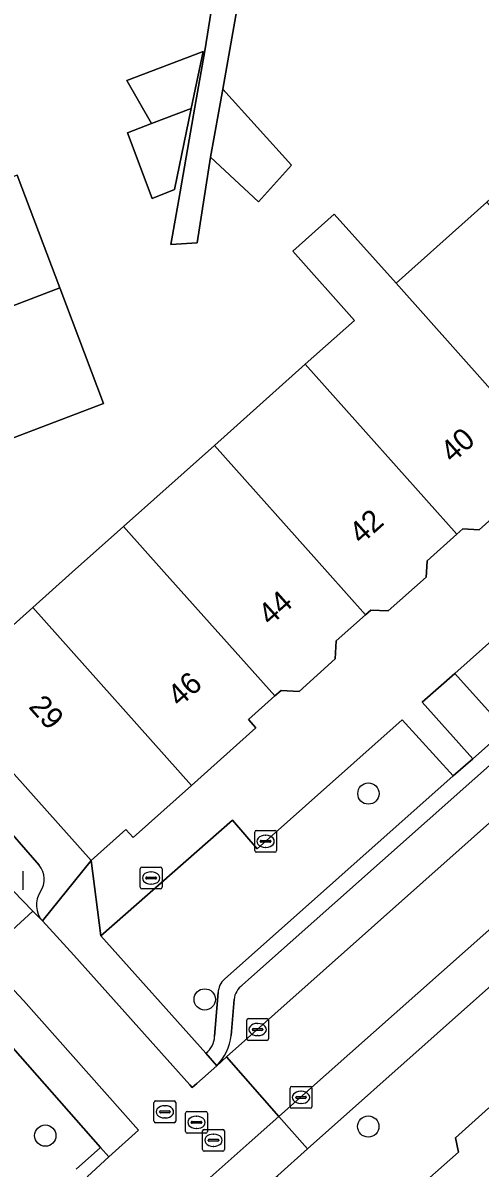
# Model space of a CAD drawing. Extents: x 159960 to 160866, y 382700 to 383354.
# Drawn here: x 160452.4 to 160473.4, y 382972.6 to 383025.2 of the extents above; entities that cross this region are included whole.
import ezdxf

# ---------------------------------------------------------------- set-up
doc = ezdxf.new("R2010")
doc.units = 0
for name, color, linetype in [('IMGEO_Boom', 7, 'Continuous'), ('IMGEO_Brandkraan', 7, 'Continuous'), ('IMGEO_Erf', 7, 'Continuous'), ('IMGEO_Groenvoorziening', 7, 'Continuous'), ('IMGEO_Kolk', 7, 'Continuous'), ('IMGEO_Pand', 7, 'Continuous'), ('IMGEO_Pand_nummerreeks', 7, 'Continuous'), ('IMGEO_Parkeervlak_open', 7, 'Continuous'), ('IMGEO_Rijbaan_lokaal_open', 7, 'Continuous'), ('IMGEO_Rioolput', 7, 'Continuous'), ('IMGEO_Voetpad_open', 7, 'Continuous')]:
    doc.layers.add(name, color=color, linetype=linetype)

msp = doc.modelspace()

# ---------------------------------------------------------------- linework, layer by layer
at = {"layer": 'IMGEO_Boom'}
for centre in [(160468.298, 382989.833), (160460.78, 382980.38), (160468.289, 382974.548), (160453.46, 382974.129)]:
    msp.add_circle(centre, 0.489, dxfattribs=at)
at = {"layer": 'IMGEO_Brandkraan'}
for p, q in [((160457.819, 382985.529), (160457.819, 382986.381)), ((160457.894, 382986.455), (160458.746, 382986.455)), ((160458.307, 382986.235), (160458.332, 382986.235)), ((160458.82, 382986.381), (160458.82, 382985.529)), ((160458.078, 382985.949), (160458.078, 382985.961)), ((160458.516, 382985.912), (160458.118, 382985.912)), ((160458.121, 382985.998), (160458.519, 382985.998)), ((160458.562, 382985.961), (160458.562, 382985.949)), ((160458.746, 382985.455), (160457.894, 382985.455)), ((160458.33, 382985.675), (160458.305, 382985.675))]:
    msp.add_line(p, q, dxfattribs=at)
for points in [[(160457.819, 382985.529), (160457.819, 382986.381)], [(160457.894, 382986.455), (160458.746, 382986.455)], [(160458.82, 382986.381), (160458.82, 382985.529)], [(160458.746, 382985.455), (160457.894, 382985.455)]]:
    msp.add_lwpolyline(points, dxfattribs=at)
for centre, radius, start, end in [((160457.896, 382986.379), 0.0765, 91.552, 178.448), ((160457.896, 382986.379), 0.0765, 91.552, 178.448), ((160458.744, 382986.379), 0.0765, 1.552, 88.448), ((160458.744, 382986.379), 0.0765, 1.552, 88.448), ((160458.118, 382985.958), 0.0403, 85.8775, 175.7526), ((160458.115, 382985.948), 0.0366, 178.938, 274.7102), ((160458.519, 382985.955), 0.043, 264.8664, 352.4533), ((160458.523, 382985.96), 0.0386, 1.7309, 96.639), ((160457.896, 382985.531), 0.0765, 181.552, 268.448), ((160457.896, 382985.531), 0.0765, 181.552, 268.448), ((160458.744, 382985.531), 0.0765, 271.552, 358.448), ((160458.744, 382985.531), 0.0765, 271.552, 358.448)]:
    msp.add_arc(centre, radius, start, end, dxfattribs=at)
for centre, major_axis, ratio, start_param, end_param in [((160458.306, 382985.955), (-0.387, 0.002), 0.722429, 4.712389, 7.853982), ((160458.331, 382985.955), (-0.39, 0.002), 0.717154, 1.570796, 4.712389)]:
    msp.add_ellipse(centre, major_axis=major_axis, ratio=ratio, start_param=start_param, end_param=end_param, dxfattribs=at)
at = {"layer": 'IMGEO_Erf'}
for points in [[(160462.843, 383029.109), (160461.606, 383022.164), (160464.771, 383018.678), (160463.25, 383016.999), (160461.049, 383019.041), (160460.435, 383015.113), (160459.222, 383015.036), (160459.586, 383017.105), (160460.33, 383021.347), (160460.783, 383023.925), (160461.365, 383027.576)], [(160450.633, 382996.373), (160452.881, 382998.377), (160454.7, 383000), (160457.051, 383002.096), (160461.222, 383005.815), (160465.393, 383009.535), (160467.657, 383011.554), (160464.819, 383014.734), (160466.724, 383016.435), (160469.563, 383013.254), (160473.734, 383016.973), (160477.904, 383020.692), (160482.075, 383024.411), (160486.246, 383028.13)], [(160452.164, 383018.215), (160454.124, 383013.044), (160456.136, 383007.733), (160446.472, 383004.071)]]:
    msp.add_lwpolyline(points, dxfattribs=at)
msp.add_lwpolyline([(160460.159, 383021.282), (160459.387, 383017.566), (160458.361, 383017.152), (160457.241, 383020.162), (160458.338, 383020.583), (160457.197, 383022.564), (160460.702, 383023.894)], close=True, dxfattribs=at)
at = {"layer": 'IMGEO_Groenvoorziening'}
for points in [[(160474.59, 382992.75), (160482.761, 383000), (160485.102, 383002.076), (160482.758, 383004.695), (160477.483, 383000), (160472.257, 382995.35)], [(160474.59, 382992.75), (160472.257, 382995.35), (160470.763, 382994.02), (160473.094, 382991.423)]]:
    msp.add_lwpolyline(points, close=True, dxfattribs=at)
for points in [[(160461.694, 382981.312), (160472.183, 382990.64), (160469.841, 382993.212), (160463.189, 382987.295), (160462.054, 382988.61), (160456.003, 382983.306), (160460.829, 382977.911)], [(160461.231, 382978.691), (160461.397, 382980.692)], [(160454.878, 382972.594), (160455.993, 382973.59), (160451.169, 382979.053), (160442.137, 382971.085), (160443.298, 382969.743), (160440.393, 382967.141), (160442.743, 382964.499), (160451.375, 382972.166)]]:
    msp.add_lwpolyline(points, dxfattribs=at)
for centre, radius, start, end in [((160462.248, 382980.665), 0.851, 130.5948, 178.2133), ((160460.259, 382978.698), 0.972, 305.9016, 359.5667)]:
    msp.add_arc(centre, radius, start, end, dxfattribs=at)
at = {"layer": 'IMGEO_Kolk'}
for p, q in [((160463.074, 382987.214), (160463.074, 382988.066)), ((160463.149, 382988.14), (160464.001, 382988.14)), ((160463.562, 382987.92), (160463.587, 382987.92)), ((160464.075, 382988.066), (160464.075, 382987.214)), ((160463.333, 382987.634), (160463.333, 382987.646)), ((160463.771, 382987.597), (160463.373, 382987.597)), ((160463.376, 382987.683), (160463.774, 382987.683)), ((160463.585, 382987.36), (160463.56, 382987.36)), ((160463.817, 382987.646), (160463.817, 382987.634)), ((160464.001, 382987.14), (160463.149, 382987.14)), ((160452.431, 382986.269), (160452.431, 382985.417)), ((160462.708, 382978.573), (160462.708, 382979.425)), ((160462.783, 382979.499), (160463.635, 382979.499)), ((160463.709, 382979.425), (160463.709, 382978.573)), ((160462.967, 382978.993), (160462.967, 382979.005)), ((160463.405, 382978.956), (160463.007, 382978.956)), ((160463.01, 382979.042), (160463.408, 382979.042)), ((160463.196, 382979.279), (160463.221, 382979.279)), ((160463.451, 382979.005), (160463.451, 382978.993)), ((160463.635, 382978.499), (160462.783, 382978.499)), ((160463.219, 382978.719), (160463.194, 382978.719)), ((160464.702, 382975.458), (160464.702, 382976.31)), ((160464.777, 382976.384), (160465.629, 382976.384)), ((160465.703, 382976.31), (160465.703, 382975.458)), ((160464.961, 382975.878), (160464.961, 382975.89)), ((160465.399, 382975.841), (160465.001, 382975.841)), ((160465.004, 382975.927), (160465.402, 382975.927)), ((160465.19, 382976.164), (160465.215, 382976.164)), ((160465.445, 382975.89), (160465.445, 382975.878)), ((160465.629, 382975.384), (160464.777, 382975.384)), ((160465.213, 382975.604), (160465.188, 382975.604))]:
    msp.add_line(p, q, dxfattribs=at)
for points in [[(160463.074, 382987.214), (160463.074, 382988.066)], [(160463.149, 382988.14), (160464.001, 382988.14)], [(160464.075, 382988.066), (160464.075, 382987.214)], [(160464.001, 382987.14), (160463.149, 382987.14)], [(160452.431, 382986.269), (160452.431, 382985.417)], [(160462.708, 382978.573), (160462.708, 382979.425)], [(160462.783, 382979.499), (160463.635, 382979.499)], [(160463.709, 382979.425), (160463.709, 382978.573)], [(160463.635, 382978.499), (160462.783, 382978.499)], [(160464.702, 382975.458), (160464.702, 382976.31)], [(160464.777, 382976.384), (160465.629, 382976.384)], [(160465.703, 382976.31), (160465.703, 382975.458)], [(160465.629, 382975.384), (160464.777, 382975.384)]]:
    msp.add_lwpolyline(points, dxfattribs=at)
for centre, radius, start, end in [((160463.151, 382988.064), 0.0765, 91.552, 178.448), ((160463.151, 382988.064), 0.0765, 91.552, 178.448), ((160463.999, 382988.064), 0.0765, 1.552, 88.448), ((160463.999, 382988.064), 0.0765, 1.552, 88.448), ((160463.373, 382987.643), 0.0403, 85.8775, 175.7526), ((160463.37, 382987.633), 0.0366, 178.938, 274.7102), ((160463.774, 382987.64), 0.043, 264.8664, 352.4533), ((160463.778, 382987.645), 0.0386, 1.7309, 96.639), ((160463.151, 382987.216), 0.0765, 181.552, 268.448), ((160463.151, 382987.216), 0.0765, 181.552, 268.448), ((160463.999, 382987.216), 0.0765, 271.552, 358.448), ((160463.999, 382987.216), 0.0765, 271.552, 358.448), ((160462.785, 382979.423), 0.0765, 91.552, 178.448), ((160462.785, 382979.423), 0.0765, 91.552, 178.448), ((160463.633, 382979.423), 0.0765, 1.552, 88.448), ((160463.633, 382979.423), 0.0765, 1.552, 88.448), ((160463.007, 382979.002), 0.0403, 85.8775, 175.7526), ((160463.004, 382978.992), 0.0366, 178.938, 274.7102), ((160463.408, 382978.999), 0.043, 264.8664, 352.4533), ((160463.412, 382979.004), 0.0386, 1.7309, 96.639), ((160462.785, 382978.575), 0.0765, 181.552, 268.448), ((160462.785, 382978.575), 0.0765, 181.552, 268.448), ((160463.633, 382978.575), 0.0765, 271.552, 358.448), ((160463.633, 382978.575), 0.0765, 271.552, 358.448), ((160464.779, 382976.308), 0.0765, 91.552, 178.448), ((160464.779, 382976.308), 0.0765, 91.552, 178.448), ((160465.627, 382976.308), 0.0765, 1.552, 88.448), ((160465.627, 382976.308), 0.0765, 1.552, 88.448), ((160465.001, 382975.887), 0.0403, 85.8775, 175.7526), ((160464.998, 382975.877), 0.0366, 178.938, 274.7102), ((160465.402, 382975.884), 0.043, 264.8664, 352.4533), ((160465.406, 382975.889), 0.0386, 1.7309, 96.639), ((160464.779, 382975.46), 0.0765, 181.552, 268.448), ((160464.779, 382975.46), 0.0765, 181.552, 268.448), ((160465.627, 382975.46), 0.0765, 271.552, 358.448), ((160465.627, 382975.46), 0.0765, 271.552, 358.448)]:
    msp.add_arc(centre, radius, start, end, dxfattribs=at)
for centre, major_axis, ratio, start_param, end_param in [((160463.561, 382987.64), (-0.387, 0.002), 0.722429, 4.712389, 7.853982), ((160463.586, 382987.64), (-0.39, 0.002), 0.717154, 1.570796, 4.712389), ((160463.195, 382978.999), (-0.387, 0.002), 0.722429, 4.712389, 7.853982), ((160463.22, 382978.999), (-0.39, 0.002), 0.717154, 1.570796, 4.712389), ((160465.189, 382975.884), (-0.387, 0.002), 0.722429, 4.712389, 7.853982), ((160465.214, 382975.884), (-0.39, 0.002), 0.717154, 1.570796, 4.712389)]:
    msp.add_ellipse(centre, major_axis=major_axis, ratio=ratio, start_param=start_param, end_param=end_param, dxfattribs=at)
at = {"layer": 'IMGEO_Pand'}
for points in [[(160460.702, 383023.894), (160457.197, 383022.564), (160458.338, 383020.583), (160460.159, 383021.282)], [(160461.606, 383022.164), (160461.049, 383019.041), (160463.25, 383016.999), (160464.771, 383018.678)], [(160460.159, 383021.282), (160458.338, 383020.583), (160457.241, 383020.162), (160458.361, 383017.152), (160459.387, 383017.566)], [(160442.444, 383014.486), (160442.707, 383013.792), (160442.408, 383013.127), (160442.999, 383011.567), (160443.744, 383011.231), (160444.462, 383009.338), (160454.124, 383013.044), (160452.164, 383018.215)], [(160480.802, 383009.056), (160473.734, 383016.973), (160469.563, 383013.254), (160476.509, 383005.476), (160478.26, 383007.037), (160479.078, 383006.99), (160480.77, 383008.499)], [(160472.355, 383001.736), (160472.633, 383001.984), (160473.383, 383001.941), (160475.112, 383003.483), (160475.157, 383004.27), (160476.509, 383005.476), (160469.563, 383013.254), (160466.724, 383016.435), (160464.819, 383014.734), (160467.657, 383011.554), (160465.393, 383009.535)], [(160454.124, 383013.044), (160444.462, 383009.338), (160445.24, 383007.284), (160444.938, 383006.613), (160445.543, 383005.015), (160446.232, 383004.705), (160446.472, 383004.071), (160456.136, 383007.733)], [(160472.355, 383001.736), (160465.393, 383009.535), (160461.222, 383005.815), (160466.414, 383000), (160468.166, 382998.038), (160468.411, 382998.257), (160469.209, 382998.213), (160470.945, 382999.765), (160470.959, 383000), (160470.989, 383000.521)], [(160464.004, 382994.31), (160464.294, 382994.57), (160465.113, 382994.524), (160466.776, 382996.011), (160466.822, 382996.837), (160468.166, 382998.038), (160466.414, 383000), (160461.222, 383005.815), (160457.051, 383002.096), (160458.923, 383000)], [(160452.881, 382998.377), (160460.174, 382990.209), (160463.13, 382992.853), (160462.794, 382993.229), (160464.004, 382994.31), (160458.923, 383000), (160457.051, 383002.096), (160454.7, 383000)], [(160452.881, 382998.377), (160450.633, 382996.373), (160449.121, 382998.064), (160447.085, 382996.244), (160455.57, 382986.754), (160457.16, 382988.176), (160457.489, 382987.808), (160460.174, 382990.209)], [(160480.138, 382968.774), (160474.412, 382975.186), (160473.807, 382975.386), (160472.291, 382974.034), (160472.428, 382973.377), (160470.326, 382971.501), (160479.456, 382961.276), (160481.653, 382963.236), (160478.791, 382966.444), (160479.069, 382966.692), (160478.509, 382967.32)]]:
    msp.add_lwpolyline(points, close=True, dxfattribs=at)
at = {"layer": 'IMGEO_Parkeervlak_open'}
for points in [[(160533.374, 383036.497), (160515.772, 383020.855), (160507.385, 383013.336), (160506.959, 383012.954), (160464.19, 382975.008), (160465.501, 382973.516), (160495.273, 383000), (160495.719, 383000.397), (160500, 383004.175), (160506.219, 383009.663)], [(160461.33, 382977.338), (160461.786, 382977.743), (160504.502, 383015.732)], [(160501.182, 383015.397), (160500, 383014.347), (160483.85, 383000), (160462.514, 382981.045)], [(160453.171, 382986.541), (160451.224, 382988.771), (160449.577, 382990.566)], [(160451.536, 382985.83), (160452.885, 382984.437), (160453.326, 382983.982)], [(160462.126, 382980.38), (160461.993, 382978.727)]]:
    msp.add_lwpolyline(points, dxfattribs=at)
msp.add_lwpolyline([(160464.135, 382972.301), (160465.501, 382973.516), (160464.19, 382975.008), (160462.821, 382973.793), (160457.445, 382969.027), (160458.756, 382967.571)], close=True, dxfattribs=at)
for centre, radius, start, end in [((160452.416, 382985.89), 0.997, 325.8724, 40.7495), ((160454.16, 382984.712), 1.108, 146.0231, 221.1877), ((160463.085, 382980.266), 0.966, 126.2564, 173.22), ((160459.72, 382978.959), 2.285, 314.7986, 354.1691)]:
    msp.add_arc(centre, radius, start, end, dxfattribs=at)
at = {"layer": 'IMGEO_Rijbaan_lokaal_open'}
for points in [[(160506.959, 383012.954), (160507.385, 383013.336), (160507.155, 383013.599), (160504.957, 383016.054), (160504.889, 383015.993), (160504.652, 383015.828), (160504.502, 383015.732), (160461.786, 382977.743), (160464.19, 382975.008)], [(160454.773, 382982.409), (160453.326, 382983.982), (160452.885, 382984.437), (160450.595, 382982.33), (160450.916, 382981.972), (160452.454, 382980.334), (160457.747, 382974.382), (160456.382, 382973.149), (160455.398, 382972.26), (160455.464, 382972.137), (160454.98, 382971.761), (160457.445, 382969.027), (160462.821, 382973.793), (160464.19, 382975.008), (160461.786, 382977.743), (160461.33, 382977.338), (160460.413, 382976.525), (160460.202, 382976.339), (160460.09, 382976.464)]]:
    msp.add_lwpolyline(points, close=True, dxfattribs=at)
msp.add_lwpolyline([(160446.249, 382987.177), (160450.595, 382982.33), (160452.885, 382984.437), (160451.536, 382985.83)], dxfattribs=at)
at = {"layer": 'IMGEO_Rioolput'}
for p, q in [((160458.526, 382975.72), (160459.378, 382975.72)), ((160458.451, 382974.794), (160458.451, 382975.646)), ((160458.71, 382975.214), (160458.71, 382975.226)), ((160458.753, 382975.263), (160459.151, 382975.263)), ((160458.939, 382975.5), (160458.964, 382975.5)), ((160459.194, 382975.226), (160459.194, 382975.214)), ((160459.452, 382975.646), (160459.452, 382974.794)), ((160459.975, 382975.238), (160460.827, 382975.238)), ((160459.378, 382974.72), (160458.526, 382974.72)), ((160459.148, 382975.177), (160458.75, 382975.177)), ((160458.962, 382974.94), (160458.937, 382974.94)), ((160459.9, 382974.312), (160459.9, 382975.164)), ((160460.159, 382974.732), (160460.159, 382974.744)), ((160460.597, 382974.695), (160460.199, 382974.695)), ((160460.202, 382974.781), (160460.6, 382974.781)), ((160460.388, 382975.018), (160460.413, 382975.018)), ((160460.643, 382974.744), (160460.643, 382974.732)), ((160460.901, 382975.164), (160460.901, 382974.312)), ((160460.827, 382974.238), (160459.975, 382974.238)), ((160460.411, 382974.458), (160460.386, 382974.458)), ((160460.683, 382973.491), (160460.683, 382974.343)), ((160460.758, 382974.417), (160461.61, 382974.417)), ((160461.171, 382974.197), (160461.196, 382974.197)), ((160461.684, 382974.343), (160461.684, 382973.491)), ((160460.942, 382973.911), (160460.942, 382973.923)), ((160461.38, 382973.874), (160460.982, 382973.874)), ((160460.985, 382973.96), (160461.383, 382973.96)), ((160461.194, 382973.637), (160461.169, 382973.637)), ((160461.426, 382973.923), (160461.426, 382973.911)), ((160461.61, 382973.417), (160460.758, 382973.417))]:
    msp.add_line(p, q, dxfattribs=at)
for points in [[(160458.526, 382975.72), (160459.378, 382975.72)], [(160458.451, 382974.794), (160458.451, 382975.646)], [(160459.452, 382975.646), (160459.452, 382974.794)], [(160459.975, 382975.238), (160460.827, 382975.238)], [(160459.378, 382974.72), (160458.526, 382974.72)], [(160459.9, 382974.312), (160459.9, 382975.164)], [(160460.901, 382975.164), (160460.901, 382974.312)], [(160460.827, 382974.238), (160459.975, 382974.238)], [(160460.683, 382973.491), (160460.683, 382974.343)], [(160460.758, 382974.417), (160461.61, 382974.417)], [(160461.684, 382974.343), (160461.684, 382973.491)], [(160461.61, 382973.417), (160460.758, 382973.417)]]:
    msp.add_lwpolyline(points, dxfattribs=at)
for centre, radius, start, end in [((160458.528, 382975.644), 0.0765, 91.552, 178.448), ((160458.528, 382975.644), 0.0765, 91.552, 178.448), ((160459.376, 382975.644), 0.0765, 1.552, 88.448), ((160459.376, 382975.644), 0.0765, 1.552, 88.448), ((160458.75, 382975.223), 0.0403, 85.8775, 175.7526), ((160458.747, 382975.213), 0.0366, 178.938, 274.7102), ((160459.151, 382975.22), 0.043, 264.8664, 352.4533), ((160459.155, 382975.225), 0.0386, 1.7309, 96.639), ((160459.977, 382975.162), 0.0765, 91.552, 178.448), ((160459.977, 382975.162), 0.0765, 91.552, 178.448), ((160460.825, 382975.162), 0.0765, 1.552, 88.448), ((160460.825, 382975.162), 0.0765, 1.552, 88.448), ((160458.528, 382974.796), 0.0765, 181.552, 268.448), ((160458.528, 382974.796), 0.0765, 181.552, 268.448), ((160459.376, 382974.796), 0.0765, 271.552, 358.448), ((160459.376, 382974.796), 0.0765, 271.552, 358.448), ((160460.199, 382974.741), 0.0403, 85.8775, 175.7526), ((160460.196, 382974.731), 0.0366, 178.938, 274.7102), ((160460.6, 382974.738), 0.043, 264.8664, 352.4533), ((160460.604, 382974.743), 0.0386, 1.7309, 96.639), ((160459.977, 382974.314), 0.0765, 181.552, 268.448), ((160459.977, 382974.314), 0.0765, 181.552, 268.448), ((160460.76, 382974.341), 0.0765, 91.552, 178.448), ((160460.76, 382974.341), 0.0765, 91.552, 178.448), ((160460.825, 382974.314), 0.0765, 271.552, 358.448), ((160460.825, 382974.314), 0.0765, 271.552, 358.448), ((160461.608, 382974.341), 0.0765, 1.552, 88.448), ((160461.608, 382974.341), 0.0765, 1.552, 88.448), ((160460.982, 382973.92), 0.0403, 85.8775, 175.7526), ((160460.979, 382973.91), 0.0366, 178.938, 274.7102), ((160461.383, 382973.917), 0.043, 264.8664, 352.4533), ((160461.387, 382973.922), 0.0386, 1.7309, 96.639), ((160460.76, 382973.493), 0.0765, 181.552, 268.448), ((160460.76, 382973.493), 0.0765, 181.552, 268.448), ((160461.608, 382973.493), 0.0765, 271.552, 358.448), ((160461.608, 382973.493), 0.0765, 271.552, 358.448)]:
    msp.add_arc(centre, radius, start, end, dxfattribs=at)
for centre, major_axis, ratio, start_param, end_param in [((160458.938, 382975.22), (-0.387, 0.002), 0.722429, 4.712389, 7.853982), ((160458.963, 382975.22), (-0.39, 0.002), 0.717154, 1.570796, 4.712389), ((160460.387, 382974.738), (-0.387, 0.002), 0.722429, 4.712389, 7.853982), ((160460.412, 382974.738), (-0.39, 0.002), 0.717154, 1.570796, 4.712389), ((160461.17, 382973.917), (-0.387, 0.002), 0.722429, 4.712389, 7.853982), ((160461.195, 382973.917), (-0.39, 0.002), 0.717154, 1.570796, 4.712389)]:
    msp.add_ellipse(centre, major_axis=major_axis, ratio=ratio, start_param=start_param, end_param=end_param, dxfattribs=at)
at = {"layer": 'IMGEO_Voetpad_open'}
for points in [[(160453.326, 382983.982), (160455.57, 382986.754), (160447.085, 382996.244), (160445.289, 383000), (160432.2, 383034.449), (160431.776, 383035.564), (160419.63, 383067.53)], [(160461.365, 383027.576), (160460.783, 383023.925), (160460.33, 383021.347), (160459.586, 383017.105), (160459.222, 383015.036), (160460.435, 383015.113), (160461.049, 383019.041), (160461.606, 383022.164), (160462.843, 383029.109)], [(160500.917, 383016.161), (160500, 383015.346), (160491.213, 383007.53), (160488.972, 383005.536), (160488.094, 383004.731), (160485.102, 383002.076), (160482.761, 383000), (160474.59, 382992.75), (160473.094, 382991.423), (160472.183, 382990.64), (160461.694, 382981.312)], [(160462.514, 382981.045), (160483.85, 383000), (160500, 383014.347), (160501.182, 383015.397)], [(160506.219, 383009.663), (160500, 383004.175), (160495.719, 383000.397), (160495.273, 383000), (160465.501, 382973.516), (160464.135, 382972.301)], [(160475.112, 383003.483), (160473.383, 383001.941), (160472.633, 383001.984), (160472.355, 383001.736), (160470.989, 383000.521), (160470.959, 383000), (160470.945, 382999.765), (160469.209, 382998.213), (160468.411, 382998.257), (160468.166, 382998.038), (160466.822, 382996.837), (160466.776, 382996.011), (160465.113, 382994.524), (160464.294, 382994.57), (160464.004, 382994.31), (160462.794, 382993.229), (160463.13, 382992.853), (160460.174, 382990.209), (160457.489, 382987.808), (160457.16, 382988.176), (160455.57, 382986.754), (160456.003, 382983.306), (160462.054, 382988.61), (160463.189, 382987.295), (160469.841, 382993.212), (160472.183, 382990.64), (160473.094, 382991.423), (160470.763, 382994.02), (160472.257, 382995.35), (160477.483, 383000)], [(160449.577, 382990.566), (160451.224, 382988.771), (160453.171, 382986.541)], [(160442.137, 382971.085), (160451.169, 382979.053), (160455.993, 382973.59), (160456.382, 382973.149), (160457.747, 382974.382), (160452.454, 382980.334), (160450.916, 382981.972), (160448.148, 382980.26), (160446.637, 382978.914), (160446.977, 382978.532), (160444.195, 382976.054), (160441.394, 382973.559), (160441.078, 382973.914), (160439.697, 382972.684), (160439.603, 382972.6)], [(160461.397, 382980.692), (160461.231, 382978.691)], [(160461.993, 382978.727), (160462.126, 382980.38)], [(160460.829, 382977.911), (160461.33, 382977.338)], [(160470.326, 382971.501), (160472.428, 382973.377), (160472.291, 382974.034), (160473.807, 382975.386)], [(160454.98, 382971.761), (160455.464, 382972.137), (160455.398, 382972.26), (160456.382, 382973.149), (160455.993, 382973.59), (160454.878, 382972.594)]]:
    msp.add_lwpolyline(points, dxfattribs=at)
msp.add_lwpolyline([(160456.003, 382983.306), (160455.57, 382986.754), (160453.326, 382983.982), (160454.773, 382982.409), (160460.09, 382976.464), (160460.202, 382976.339), (160460.413, 382976.525), (160461.33, 382977.338), (160460.829, 382977.911)], close=True, dxfattribs=at)
for centre, radius, start, end in [((160452.416, 382985.89), 0.997, 325.8724, 40.7495), ((160454.16, 382984.712), 1.108, 146.0231, 221.1877), ((160462.248, 382980.665), 0.851, 130.5948, 178.2133), ((160463.085, 382980.266), 0.966, 126.2564, 173.22), ((160460.259, 382978.698), 0.972, 305.9016, 359.5667), ((160459.72, 382978.959), 2.285, 314.7986, 354.1691)]:
    msp.add_arc(centre, radius, start, end, dxfattribs=at)

# ---------------------------------------------------------------- texts
at = {"layer": 'IMGEO_Pand_nummerreeks'}
for s, rotation, p in [('40', 41.7213, (160472.155, 383004.97)), ('42', 41.7213, (160467.963, 383001.233)), ('44', 41.8623, (160463.788, 382997.499)), ('46', 41.8623, (160459.626, 382993.77)), ('29', 311.7999, (160452.655, 382993.795))]:
    msp.add_text(s, height=1, rotation=rotation, dxfattribs=at).set_placement(p)

doc.saveas('drawing.dxf')
